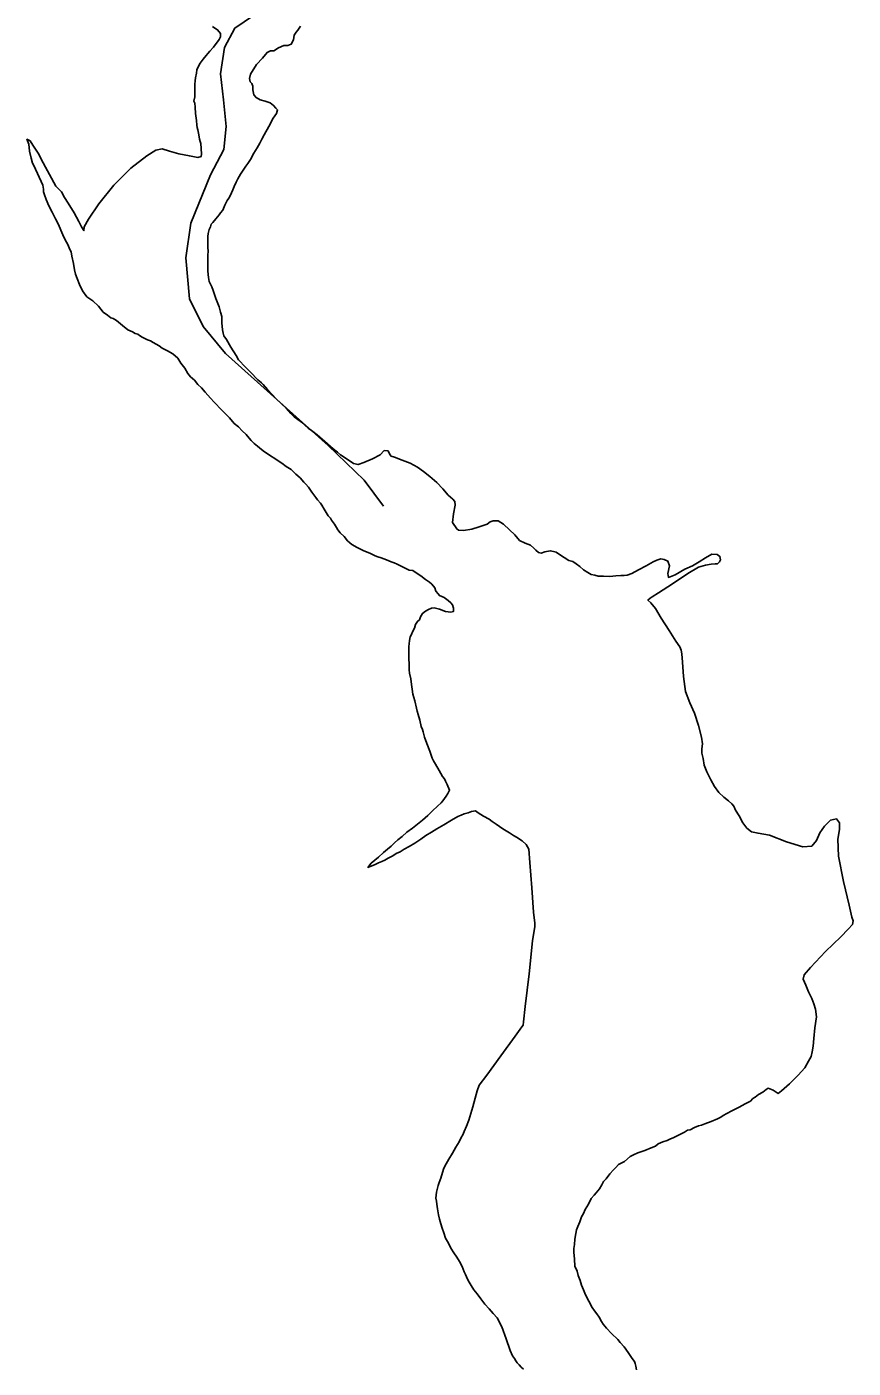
# Model space of a CAD drawing. Extents: x 1662474 to 1856135, y 779280 to 917889.
# Drawn here: x 1740008 to 1740726, y 798366 to 799529 of the extents above; entities that cross this region are included whole.
import ezdxf

# ---------------------------------------------------------------- set-up
doc = ezdxf.new("R2010")
doc.units = 0
doc.layers.add('Exist Hydrographic Creek Single Shore', color=7, linetype='Continuous')
doc.layers.add('Exist Hydrographic Lake Shore', color=7, linetype='Continuous')

msp = doc.modelspace()

# ---------------------------------------------------------------- linework, layer by layer
at = {"layer": 'Exist Hydrographic Creek Single Shore'}
msp.add_lwpolyline([(1740205.2, 799539.1), (1740189, 799528.3), (1740180, 799511.5), (1740176.4, 799488.7), (1740179.2, 799466.1), (1740181.4, 799442.8), (1740179.5, 799422.8), (1740167.8, 799400.8), (1740150.9, 799359.1), (1740146.5, 799328.9), (1740149.6, 799293.4), (1740161.4, 799269.2), (1740180.9, 799245.9), (1740270.1, 799166.1), (1740301.2, 799135.9), (1740318.1, 799113.4)], dxfattribs=at)
at = {"layer": 'Exist Hydrographic Lake Shore'}
for points in [[(1740245.9, 799529.9), (1740243.6, 799526.5)], [(1740083.2, 799276.4), (1740081.4, 799276.9), (1740078.5, 799279.2), (1740074.8, 799281.9), (1740070.6, 799286.9), (1740065.6, 799291.6), (1740060.4, 799295.2), (1740056.8, 799300.2), (1740054.1, 799305.8), (1740052, 799311), (1740050.6, 799314.7), (1740049.9, 799318.4), (1740048.9, 799324.1), (1740047.5, 799330.4), (1740046.8, 799334.1), (1740045.6, 799336.2), (1740043.9, 799340.4), (1740041.8, 799344.6), (1740039.6, 799348.8), (1740037.8, 799353), (1740036, 799357.8), (1740033.4, 799362.7), (1740030.5, 799368.5), (1740027.6, 799374), (1740025.2, 799379.5), (1740023.6, 799383.7), (1740022.9, 799386.3), (1740022.9, 799388.4), (1740022.4, 799392.1), (1740014.5, 799408.9), (1740013.4, 799411.2), (1740012.1, 799415.4), (1740010.8, 799421.5), (1740010, 799427.6), (1740008.4, 799431.8), (1740011.2, 799430.4), (1740013.6, 799426.8), (1740017.6, 799420.7), (1740018.9, 799418.9), (1740020.8, 799414.4), (1740033.6, 799391.1), (1740038.4, 799386.3), (1740041.2, 799381.4), (1740044.4, 799376.4), (1740049.4, 799367.9), (1740053.5, 799360.4), (1740055.9, 799355.9), (1740058, 799352.5), (1740058.2, 799355.9), (1740062, 799362.4), (1740070.9, 799375.8), (1740083.8, 799392.1), (1740098.8, 799406.8), (1740112.6, 799417.3), (1740120.5, 799422.3), (1740126, 799423.6), (1740132.2, 799421.5), (1740140.4, 799419.1), (1740149.6, 799417.3), (1740156.8, 799416), (1740159.6, 799416.8), (1740160.1, 799418.9), (1740159.6, 799423.9), (1740159.4, 799428.1), (1740158.8, 799429.9), (1740158.2, 799432), (1740157.8, 799435.7), (1740156.8, 799439.9), (1740156.4, 799442), (1740155.9, 799444.1), (1740155.6, 799448.2), (1740154.9, 799454.1), (1740154.4, 799459.6), (1740154.1, 799463), (1740153.5, 799464.8), (1740154.1, 799468.5), (1740154.1, 799474), (1740154.1, 799479.5), (1740154.4, 799482.4), (1740154.9, 799485), (1740155.6, 799489.2), (1740156.1, 799492.1), (1740158, 799496.3), (1740158.8, 799497.9), (1740161.6, 799501.3), (1740164, 799504.4), (1740165.6, 799506.2), (1740167.2, 799508.1), (1740170.4, 799511.8), (1740175.4, 799518.4), (1740176.4, 799520.7), (1740176.4, 799523.6), (1740174, 799526.8), (1740171.6, 799528.1), (1740169.5, 799529.6)], [(1740243.6, 799526.5), (1740242.2, 799524.6), (1740240.6, 799522), (1740239.9, 799518.1), (1740238, 799514.4), (1740235.1, 799513.1), (1740231.5, 799513.1), (1740226.8, 799511), (1740222.9, 799508.6), (1740220, 799508.4), (1740217, 799507.1), (1740213.1, 799502.3), (1740207.9, 799496.8), (1740202.6, 799488.4), (1740201.6, 799484.5), (1740202.4, 799481.6), (1740203.6, 799480.1), (1740204.5, 799477.9), (1740204.5, 799474.8), (1740205.5, 799470.3), (1740207.4, 799467.9), (1740211, 799466.1), (1740215.2, 799464.8), (1740219.6, 799463.5), (1740222.6, 799461.1), (1740224.6, 799458.8), (1740226, 799457.4), (1740225.2, 799454.1), (1740222.2, 799450.1), (1740218.4, 799442.8), (1740214.4, 799435.7), (1740212.4, 799432), (1740210.8, 799428.3), (1740208.4, 799424.4), (1740205.5, 799419.7), (1740202.6, 799414.1), (1740200.2, 799410.8), (1740198.4, 799408.4), (1740196.1, 799405), (1740194, 799401.6), (1740191.6, 799397.6), (1740190, 799394.5), (1740188.5, 799390.8), (1740187.1, 799387.9), (1740186.1, 799385.3), (1740185.2, 799383.2), (1740183.8, 799380.8), (1740182.4, 799378.8), (1740180.4, 799374.5), (1740178.5, 799370.3), (1740176.6, 799367.9), (1740175.4, 799366.1), (1740172.5, 799362.7), (1740169.9, 799359.6), (1740168.5, 799358.2), (1740167.8, 799355.9), (1740166.6, 799353.5), (1740165.9, 799350.1), (1740165.4, 799347.5), (1740165.4, 799344.6), (1740165.4, 799340.9), (1740165.6, 799338.1), (1740165.9, 799334.4), (1740165.6, 799331.5), (1740165.6, 799328.1), (1740165.4, 799323.3), (1740165.4, 799317.3), (1740166.1, 799311.8), (1740166.6, 799308.4), (1740167.8, 799306), (1740169, 799303.9), (1740170.1, 799300.5), (1740172.5, 799293.7), (1740175.4, 799286.3), (1740176.6, 799281.9), (1740177.8, 799277.9), (1740177.8, 799272.4), (1740178.2, 799266.4), (1740178.8, 799263.5), (1740179.5, 799261.1), (1740181.6, 799258), (1740185.6, 799251.4), (1740190, 799244.1), (1740192.1, 799240.4), (1740193.8, 799238.8), (1740196.4, 799235.9), (1740202.6, 799229.6), (1740208.9, 799223.1), (1740212.1, 799220.4), (1740213.6, 799219.1), (1740217.4, 799214.7), (1740225.2, 799206.3), (1740233.4, 799198.4), (1740237.5, 799193.9), (1740240.6, 799191.1), (1740246.8, 799186.3), (1740252.5, 799181.1), (1740255.4, 799179.2), (1740260.4, 799175.3), (1740267.2, 799169.6)], [(1740100, 799264.6), (1740096.1, 799266.4), (1740091.4, 799270.3), (1740086.1, 799274.5), (1740083.2, 799276.4)], [(1740359.6, 799024.9), (1740362, 799025.2), (1740366.6, 799024.1), (1740371.9, 799022.1), (1740376.6, 799021.5), (1740378.8, 799022.1), (1740378.8, 799024.9), (1740378, 799027.8), (1740376.4, 799029.6), (1740374.2, 799031.5), (1740370.6, 799034.1), (1740366.6, 799035.9), (1740365.4, 799037.5), (1740363.5, 799039.6), (1740362.5, 799042.5), (1740360.1, 799045.7), (1740358, 799047.5), (1740354.4, 799049.9), (1740350.4, 799053), (1740346.5, 799055.6), (1740343.6, 799057.5), (1740340.4, 799058), (1740335.1, 799060.6), (1740329.9, 799063.2), (1740327.2, 799064.3), (1740324.6, 799065.1), (1740320.5, 799066.9), (1740316, 799068.5), (1740313.1, 799069.6), (1740310.8, 799070.3), (1740306.2, 799072.7), (1740300.8, 799074.8), (1740295.2, 799077.7), (1740290.5, 799080.1), (1740288.8, 799081.6), (1740286.9, 799083.4), (1740283.8, 799087.1), (1740280.4, 799090.2), (1740278.5, 799092.9), (1740277.1, 799094.8), (1740275.4, 799097.9), (1740273, 799101.3), (1740271.9, 799103.1), (1740270.1, 799105.2), (1740266.6, 799110.8), (1740264.6, 799114.4), (1740263.2, 799116), (1740260.6, 799118.9), (1740259.4, 799121), (1740255.9, 799125.7), (1740252.8, 799129.9), (1740250.6, 799132.6), (1740248.9, 799134.4), (1740245.6, 799138.1), (1740242, 799141.2), (1740239.6, 799143.6), (1740237.8, 799145.4), (1740233.6, 799147.8), (1740229.9, 799150.9), (1740227.5, 799152.2), (1740224.6, 799154.1), (1740219.1, 799157.8), (1740213.6, 799161.4), (1740210.5, 799164), (1740208.6, 799165.6), (1740205.8, 799167.7), (1740203.1, 799170.3), (1740201.4, 799172.4), (1740198.8, 799175.6), (1740195.2, 799178.8), (1740192.1, 799182.4), (1740188.5, 799185.3), (1740184.2, 799190.2), (1740177.8, 799196.8), (1740170.9, 799203.7), (1740167.8, 799207.1), (1740165.6, 799209.7), (1740163.2, 799212.3), (1740160.1, 799216), (1740156.8, 799219.1), (1740153.8, 799222.8), (1740150.6, 799225.7), (1740148.2, 799228.6), (1740145.6, 799233.1), (1740142.2, 799237.5), (1740139.4, 799242), (1740135.1, 799245.6), (1740130.5, 799248.2), (1740126, 799250.4), (1740123.4, 799252.5), (1740120.8, 799254.1), (1740118.1, 799255.6), (1740115.8, 799256.9), (1740113.1, 799257.8), (1740110.8, 799258.8), (1740108.6, 799260.1), (1740106.2, 799261.4), (1740104.8, 799262.7), (1740102.4, 799263.2), (1740100, 799264.6)], [(1740267.2, 799169.6), (1740274.2, 799163.2), (1740278, 799160.4), (1740280.6, 799158), (1740286.4, 799154.1), (1740292.1, 799150.4), (1740296, 799149.6), (1740300.8, 799151.2), (1740308.4, 799154.6), (1740315.2, 799158), (1740318.6, 799161.7), (1740322, 799161.4), (1740323.4, 799158.2), (1740324.6, 799156.9), (1740327.5, 799155.9), (1740334.1, 799153.5), (1740341.2, 799150.9), (1740347.5, 799147.2), (1740352.8, 799143.6), (1740358.2, 799139.1), (1740364.2, 799134.1), (1740369.5, 799128.6), (1740374.2, 799123.1), (1740378.2, 799119.4), (1740379.8, 799117.6), (1740380.2, 799114.4), (1740378.8, 799106.8), (1740378, 799099.2), (1740381.6, 799093.7), (1740383.2, 799092.6), (1740387.6, 799092.4), (1740394.8, 799093.4), (1740401.2, 799095.5), (1740405.5, 799097.1), (1740407.9, 799097.9), (1740410.5, 799099.8), (1740413.1, 799100.8), (1740417.6, 799100.8), (1740422.2, 799097.9), (1740427.5, 799092.9), (1740432, 799088.7), (1740436.2, 799083.7), (1740441, 799081.4), (1740445.6, 799079.5), (1740448.5, 799077.1), (1740450.4, 799075.3), (1740452.5, 799073.2), (1740454.9, 799072.7), (1740458.2, 799073.8), (1740462.8, 799074.8), (1740465.6, 799074), (1740468, 799073.5), (1740471.6, 799070.9), (1740474.8, 799069), (1740478.8, 799066.4), (1740482.4, 799065.3), (1740485.2, 799063.5), (1740488.5, 799061.1), (1740491.6, 799058.2), (1740495.5, 799055.9), (1740498.4, 799054.1), (1740501.6, 799053.6), (1740504.5, 799052.8), (1740509.1, 799052.8), (1740514.4, 799052.5), (1740519.6, 799053), (1740523.9, 799053.2), (1740526.8, 799053.2), (1740529.6, 799053.6), (1740533.6, 799054.9), (1740539.4, 799058.2), (1740545.9, 799061.7), (1740552, 799065.1), (1740555.4, 799066.6), (1740558.8, 799067.7), (1740561.6, 799067.2), (1740564.9, 799065.6), (1740566.4, 799061.7), (1740564.9, 799055.1), (1740565.4, 799051.7), (1740571.1, 799053.8), (1740579.5, 799058.8), (1740586.4, 799061.7), (1740592.1, 799065.1), (1740597.6, 799068.5), (1740603.1, 799071.9), (1740607.6, 799071.6), (1740610, 799069.8), (1740610.5, 799066.9), (1740609.8, 799065.1), (1740608.1, 799063.5), (1740606, 799063.5), (1740602.4, 799063), (1740597.4, 799062.4), (1740591.6, 799060.4), (1740582.1, 799054.9), (1740568.8, 799046.2), (1740556.6, 799038.3), (1740551.1, 799034.9), (1740549.6, 799033.6)], [(1740549.6, 799033.6), (1740547.5, 799032), (1740550.1, 799029.6), (1740554, 799024.7), (1740559.2, 799016.2), (1740565.9, 799005.5), (1740571.9, 798996.3), (1740575.4, 798991.3), (1740576.4, 798988.4), (1740577.1, 798985.3), (1740577.6, 798978.2), (1740578.5, 798965.6), (1740580.2, 798952.5), (1740584, 798942.8), (1740588.1, 798933.9), (1740591.6, 798923.1), (1740594.2, 798913.1), (1740594.8, 798907.1), (1740594.5, 798902.9), (1740594.5, 798899.2), (1740595.5, 798894.5), (1740596.4, 798888.7), (1740598.6, 798882.9), (1740602.1, 798875.9), (1740605.5, 798870.1), (1740609.1, 798865.1), (1740613.4, 798860.9), (1740617.4, 798857.8), (1740620.5, 798855.1), (1740622.2, 798853.2), (1740623.6, 798849.6), (1740626.8, 798844.9), (1740629.9, 798838.8), (1740633.4, 798834.1), (1740637.5, 798830.9), (1740643.2, 798829.6), (1740653.2, 798828.1), (1740667.8, 798822.3), (1740681.9, 798817.8), (1740689.8, 798818.4), (1740693.8, 798823.4), (1740696.9, 798829.9), (1740700.8, 798835.7), (1740706.2, 798840.9), (1740711.2, 798842.2), (1740713.9, 798838.8), (1740713.9, 798832.8), (1740712.4, 798824.4), (1740712.9, 798809.7), (1740717.4, 798787.9), (1740722.2, 798767.2), (1740724.6, 798756.7), (1740725.8, 798753.6), (1740725.1, 798750.6), (1740721.5, 798746.4), (1740715, 798739.9), (1740701.6, 798727), (1740688.8, 798713.1), (1740683.2, 798706.8), (1740682.4, 798703.1), (1740684.5, 798697.9), (1740687.1, 798692.1), (1740689.8, 798686.4), (1740691.6, 798681.6), (1740693.1, 798676.9), (1740693.8, 798670.3), (1740692.6, 798660.9), (1740691.6, 798651.7), (1740691.1, 798644.9), (1740690.2, 798640.1), (1740689.2, 798635.9), (1740687.1, 798631.8), (1740683.8, 798626), (1740678, 798619.7), (1740670.6, 798612.1), (1740663.5, 798606.3), (1740660.6, 798603.9), (1740656.4, 798606.6), (1740653.5, 798607.9), (1740651.8, 798608.4), (1740650.1, 798607.4), (1740647.2, 798605), (1740643.5, 798602.9), (1740640.6, 798600.8), (1740638.6, 798599.5), (1740636.5, 798597.1), (1740632, 798594.8), (1740626.8, 798592.1), (1740620.5, 798588.7), (1740616, 798586.4), (1740612.9, 798584.8), (1740610.8, 798583.4), (1740607.9, 798581.9), (1740602.4, 798579.5), (1740596.9, 798577.4), (1740594, 798576.4), (1740591.6, 798575.9), (1740587.9, 798574.2), (1740584.2, 798572.4), (1740581.9, 798571.9)], [(1740445.1, 798804.4), (1740444.1, 798815.8), (1740442, 798819.9), (1740438.4, 798823.1), (1740433.6, 798826.2), (1740430.8, 798827.6), (1740427.5, 798829.9), (1740421.5, 798833.6), (1740415.8, 798837.5), (1740412.4, 798839.9), (1740409.8, 798841.8), (1740404.8, 798844.4), (1740400.2, 798847.5), (1740397.9, 798849.1), (1740394.5, 798848.6), (1740391.4, 798847.5), (1740388.1, 798846.4), (1740385.5, 798845.4), (1740382.6, 798844.1), (1740377.1, 798840.9), (1740370.4, 798837), (1740364.2, 798833.6), (1740359.6, 798830.7), (1740354.9, 798827.6), (1740350.4, 798824.4), (1740345.1, 798821), (1740340.4, 798818.1), (1740336, 798815.8), (1740332.5, 798813.6), (1740329.1, 798812.1), (1740326.2, 798810.2), (1740322.2, 798808.1), (1740319.1, 798806.3), (1740316.5, 798805.2), (1740313.6, 798803.9), (1740310.8, 798802.4), (1740304.5, 798800), (1740307.4, 798803.7), (1740313.6, 798808.9), (1740318.1, 798812.9), (1740321.5, 798815.8), (1740324.6, 798818.4), (1740327.5, 798821.2), (1740330.5, 798823.9), (1740334.1, 798826.8), (1740338.4, 798830.7), (1740343.2, 798834.1), (1740347.5, 798837.5), (1740352, 798840.9), (1740356.4, 798845.1), (1740360.6, 798849.1), (1740364.9, 798853.2), (1740368, 798855.9), (1740369.5, 798857.8), (1740372.5, 798861.9), (1740374, 798864.1), (1740375.4, 798866.9), (1740373.2, 798871.9), (1740371.9, 798874.8), (1740371.1, 798876.9), (1740369.2, 798879), (1740366.4, 798884.2), (1740363.2, 798889.5), (1740361.4, 798892.4), (1740360.4, 798894.8), (1740358.2, 798900.8), (1740355.6, 798907.6), (1740353.5, 798913.1), (1740352.5, 798917.6), (1740351.8, 798919.7), (1740350.6, 798922.3), (1740349.6, 798927.8), (1740348, 798932.6), (1740347.2, 798935.7), (1740346.8, 798938.3), (1740345.1, 798944.6), (1740343.6, 798950.4), (1740342.8, 798954.6), (1740342.2, 798958.8), (1740341.8, 798963.5), (1740340.6, 798968.5), (1740340.4, 798971.4), (1740340.4, 798975.6), (1740339.9, 798982.1), (1740339.9, 798987.9), (1740339.9, 798991.6), (1740340.4, 798993.9), (1740340.6, 798996.8), (1740341.2, 799000), (1740342.2, 799002.1), (1740343.2, 799004.4), (1740344.9, 799007.6), (1740345.9, 799010.8), (1740347.5, 799013.4), (1740349.4, 799014.9), (1740350.1, 799017.3), (1740352, 799020.4), (1740354.4, 799022.3), (1740357, 799023.9), (1740359.6, 799024.9)], [(1740439.6, 798364.6), (1740437.5, 798366.4), (1740435.8, 798368.5), (1740434.1, 798370.1), (1740432.8, 798371.9), (1740431.8, 798374), (1740429.9, 798376.1), (1740428.1, 798380.8), (1740424.6, 798391.1), (1740420.8, 798401.3), (1740416.8, 798409.2), (1740413.1, 798413.1), (1740409.8, 798417.1), (1740406, 798421.2), (1740402.6, 798425.8), (1740399.2, 798429.9), (1740396.4, 798433.6), (1740394, 798437.2), (1740391.6, 798441.5), (1740390, 798444.9), (1740389.2, 798446.8), (1740387.9, 798449.1), (1740386.4, 798453.6), (1740384, 798458.2), (1740381.6, 798461.9), (1740379.2, 798465.6), (1740376.4, 798469.6), (1740374.5, 798474), (1740371.9, 798478.2), (1740370.4, 798482.9), (1740369, 798487.1), (1740367.8, 798490.8), (1740366.6, 798494.8), (1740365.9, 798498.7), (1740364.9, 798503.9), (1740364.2, 798507.9), (1740364, 798510.5), (1740363.5, 798512.9), (1740364, 798518.1), (1740364.9, 798521.8), (1740365.6, 798523.9), (1740366.4, 798526.5), (1740367.8, 798530.4), (1740369.2, 798535.2), (1740370.4, 798539.1), (1740372.5, 798542.8), (1740374.8, 798547), (1740378, 798552.2), (1740380.9, 798557.2), (1740383.8, 798561.9), (1740385.5, 798565.6), (1740386.9, 798568), (1740387.9, 798570.9), (1740390, 798575.6), (1740392.1, 798580.8), (1740393.8, 798586.4), (1740395.5, 798592.4), (1740397.6, 798599.8), (1740399.2, 798606.3), (1740401.2, 798611), (1740407.6, 798619.7), (1740420, 798636.5), (1740432.2, 798653.6), (1740438, 798661.7), (1740439.4, 798663.2), (1740439.6, 798665.9), (1740441, 798679.2), (1740444.4, 798707.6), (1740447.5, 798736.2), (1740449.4, 798748.6), (1740449.4, 798751.7), (1740448.2, 798761.1), (1740446.8, 798782.4), (1740445.1, 798804.4)], [(1740581.9, 798571.9), (1740579.2, 798570.3), (1740574.8, 798568), (1740570.1, 798565.6), (1740566.6, 798564.1), (1740564.2, 798563), (1740560.6, 798561.9), (1740556.4, 798560.1), (1740554, 798558.2), (1740550.4, 798556.7), (1740544.9, 798554.3), (1740538.9, 798552.5), (1740535.1, 798550.6), (1740532.2, 798549.1), (1740527.2, 798544.9), (1740522, 798542.2), (1740519.6, 798539.6), (1740517.6, 798537.6), (1740514.4, 798534.1), (1740511.2, 798529.9), (1740509.1, 798527.6), (1740507.6, 798524.7), (1740505.5, 798521.2), (1740502.6, 798517.6), (1740500.8, 798515.5), (1740498.4, 798512.6), (1740496, 798507.9), (1740493.1, 798503.1), (1740491.6, 798499.8), (1740490, 798496.9), (1740488.5, 798492.6), (1740486.6, 798488.4), (1740485.5, 798485.6), (1740485, 798482.4), (1740484, 798477.4), (1740483.8, 798472.7), (1740483.2, 798469.3), (1740483.2, 798466.1), (1740483.8, 798460.1), (1740484.2, 798454.1), (1740486.1, 798449.6), (1740487.1, 798445.9), (1740488.8, 798441.5), (1740490, 798437.6), (1740491.6, 798433.6), (1740493.4, 798429.1), (1740496.4, 798423.6), (1740499.2, 798418.1), (1740501.2, 798415.2), (1740503.1, 798412.6), (1740505.2, 798409.7), (1740507.4, 798406.1), (1740508.6, 798403.7), (1740511.5, 798400.2), (1740516, 798395.6), (1740521.5, 798390.3), (1740523.6, 798387.7), (1740526.8, 798384), (1740530.5, 798379.2), (1740533.9, 798373.8), (1740536, 798371.4), (1740536.5, 798369.6), (1740537.2, 798367.2), (1740537.5, 798364.1)]]:
    msp.add_lwpolyline(points, dxfattribs=at)

doc.saveas('drawing.dxf')
